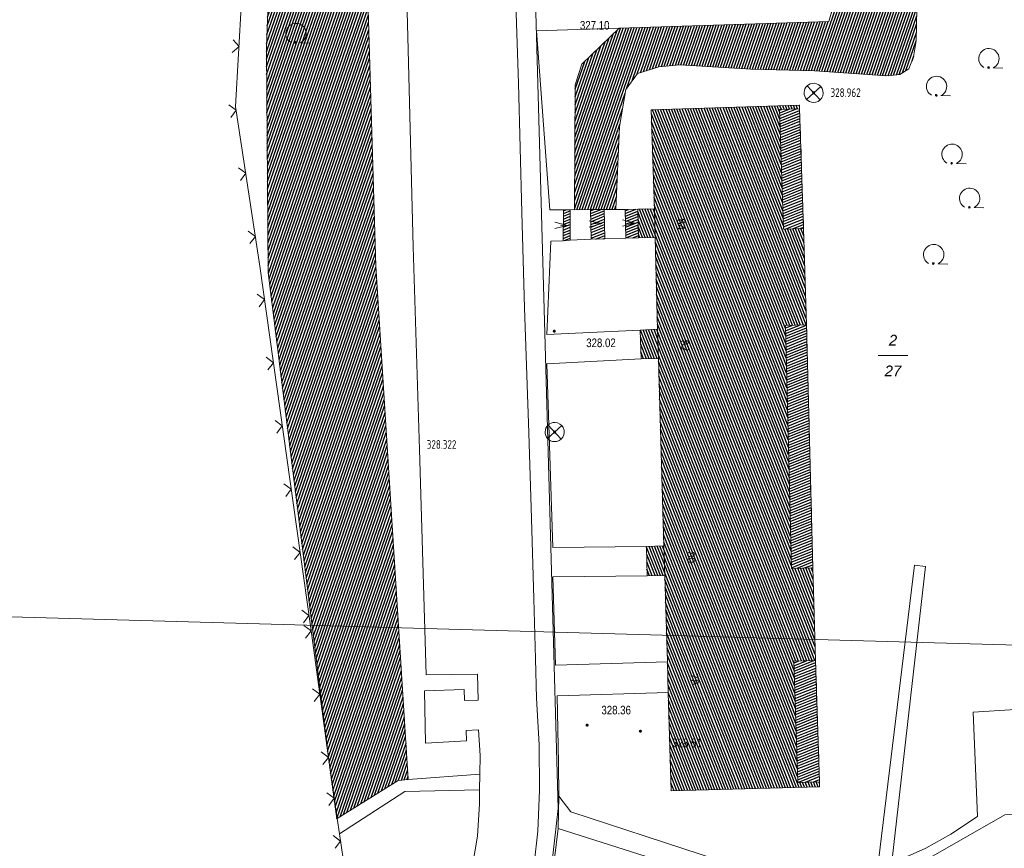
# Model space of a CAD drawing. Header units: metres. Extents: x 345144 to 348639, y 5629211 to 5635235.
# Tile 1038 of 1056: x 347781 to 347858, y 5631172 to 5631237. Entities that reach past the tile are written whole.
import ezdxf
from ezdxf.enums import TextEntityAlignment as Align

# ---------------------------------------------------------------- set-up
doc = ezdxf.new("R2010")
doc.units = ezdxf.units.M
doc.header["$MEASUREMENT"] = 0
doc.linetypes.add('4_4', pattern=[1.4, 0.7, -0.7])
for name, color, linetype in [('011 Gebäude', 7, 'Continuous'), ('011 Gebäude Ausg.', 7, 'Continuous'), ('028 Geländeform', 7, 'Continuous'), ('028 Geländeform Ausg.', 7, 'Continuous'), ('065-066 Ver_Entsorgung', 7, 'Continuous'), ('065-066 Ver_Entsorgung Ausg.', 7, 'Continuous'), ('081-083 Topographie', 7, 'Continuous'), ('AX Flurstück', 7, 'Continuous'), ('AX Gebäude', 7, 'Continuous'), ('Blatt', 7, 'Continuous'), ('Definitionslinie', 7, 'Continuous'), ('Präsentationsobjekt -Text (punktförmig)', 7, 'Continuous')]:
    doc.layers.add(name, color=color, linetype=linetype)
doc.styles.add('ARIAL', font='arial.ttf', dxfattribs={"height": 1})
doc.styles.add('ARIALIT', font='ariali.ttf', dxfattribs={"height": 1})
doc.styles.add('DIN-6776-IT', font='txt', dxfattribs={"height": 1})
pattern_1 = [(201.882352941, (0, 0), (0.074540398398, -0.185590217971), [])]
pattern_2 = [(250.9552151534, (0, 0), (0.1890527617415, -0.065261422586), [])]
pattern_3 = [(111.5294117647, (0, 0), (-0.186045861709, -0.07339575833), [])]

# ---------------------------------------------------------------- blocks, each defined once
blk = doc.blocks.new('alk_3504_nrw')
at = {"color": 134, "lineweight": 5, "true_color": 0x00b2b2, "flags": 128}
for points in [[(-0.729333, -0.684), (-0.707333, -0.707333), (0.707333, 0.707333)], [(-0.707333, 0.707333), (0.707333, -0.707333)]]:
    blk.add_lwpolyline(points, dxfattribs=at)
at = {"color": 134, "lineweight": 5, "true_color": 0x00b2b2}
for start, end in [(90, -90), (-90, 90)]:
    blk.add_arc((0, 0), 1, start, end, dxfattribs=at)
blk = doc.blocks.new('alk_043x_nrw')
h = blk.add_hatch(color=7)
edge = h.paths.add_edge_path(flags=0)
edge.add_arc((0, 0), 1, 180, 360, ccw=False)
edge.add_arc((0, 0), 1, 0, 180, ccw=False)
blk = doc.blocks.new('alk_7100_nrwx2')
at = {"true_color": 0x2e2e2e}
h = blk.add_hatch(color=250, dxfattribs=at)
edge = h.paths.add_edge_path(flags=0)
edge.add_arc((0.024073, -0.597267), 0.057254, 180, 360, ccw=False)
edge.add_arc((0.024073, -0.597267), 0.057255, 0, 180, ccw=False)
at = {"color": 250, "lineweight": 5, "true_color": 0x2e2e2e, "flags": 128}
blk.add_lwpolyline([(0.349382, -0.597267), (1, -0.597267)], dxfattribs=at)
at = {"color": 250, "lineweight": 5, "true_color": 0x2e2e2e}
for centre, radius, start, end in [((0.024073, 0.012362), 0.690995, -61.91481688, -118.08518312), ((0.024073, -0.597267), 0.057255, 0, 180), ((0.024073, -0.597267), 0.057254, 180, 0)]:
    blk.add_arc(centre, radius, start, end, dxfattribs=at)

msp = doc.modelspace()

# ---------------------------------------------------------------- hatches: boundary and pattern name
at = {"layer": '011 Gebäude', "true_color": 0x8f8f8f}
h = msp.add_hatch(dxfattribs=at)
h.set_pattern_fill('_USER', color=252, scale=0.2, angle=201.88235294, style=0, pattern_type=0)
h.set_pattern_definition(pattern_1)
h.paths.add_polyline_path([(347842.194, 5631230.415), (347842.514, 5631221.043), (347842.514, 5631221.043), (347840.944, 5631220.992), (347840.944, 5631220.992), (347840.632, 5631230.363), (347840.632, 5631230.363)], flags=0)
h = msp.add_hatch(dxfattribs=at)
h.set_pattern_fill('_USER', color=252, scale=0.2, angle=201.88235294, style=0, pattern_type=0)
h.set_pattern_definition(pattern_1)
h.paths.add_polyline_path([(347824.255, 5631222.506), (347824.234, 5631220.122), (347824.234, 5631220.122), (347823.696, 5631220.081), (347823.696, 5631220.081), (347823.716, 5631222.511), (347823.716, 5631222.511)], flags=0)
h = msp.add_hatch(dxfattribs=at)
h.set_pattern_fill('_USER', color=252, scale=0.2, angle=201.88235294, style=0, pattern_type=0)
h.set_pattern_definition(pattern_1)
h.paths.add_polyline_path([(347825.834, 5631222.515), (347826.903, 5631222.542), (347826.903, 5631222.542), (347826.961, 5631220.23), (347826.961, 5631220.23), (347825.893, 5631220.202), (347825.893, 5631220.202)], flags=0)
h = msp.add_hatch(dxfattribs=at)
h.set_pattern_fill('_USER', color=252, scale=0.2, angle=201.88235294, style=0, pattern_type=0)
h.set_pattern_definition(pattern_1)
h.paths.add_polyline_path([(347829.528, 5631222.552), (347829.589, 5631220.312), (347829.589, 5631220.312), (347828.608, 5631220.286), (347828.608, 5631220.286), (347828.547, 5631222.526), (347828.547, 5631222.526)], flags=0)
h = msp.add_hatch(dxfattribs=at)
h.set_pattern_fill('_USER', color=252, scale=0.2, angle=201.88235294, style=0, pattern_type=0)
h.set_pattern_definition(pattern_1)
h.paths.add_polyline_path([(347842.741, 5631213.483), (347843.232, 5631194.462), (347843.232, 5631194.462), (347841.563, 5631194.418), (347841.563, 5631194.418), (347841.093, 5631213.439), (347841.093, 5631213.439)], flags=0)
h = msp.add_hatch(dxfattribs=at)
h.set_pattern_fill('_USER', color=252, scale=0.2, angle=201.88235294, style=0, pattern_type=0)
h.set_pattern_definition(pattern_1)
h.paths.add_polyline_path([(347843.442, 5631187.201), (347843.756, 5631177.698), (347843.756, 5631177.698), (347842.057, 5631177.643), (347842.057, 5631177.643), (347841.75, 5631187.148), (347841.75, 5631187.148)], flags=0)
at = {"layer": '028 Geländeform', "true_color": 0xb27500}
h = msp.add_hatch(dxfattribs=at)
h.set_pattern_fill('_USER', color=44, scale=0.2, angle=250.95521515, style=0, pattern_type=0)
h.set_pattern_definition(pattern_2)
h.paths.add_polyline_path([(347809.029, 5631218.1), (347811.575, 5631177.872), (347811.575, 5631177.872), (347810.792, 5631177.812), (347810.792, 5631177.812), (347806.007, 5631174.816), (347806.007, 5631174.816), (347805.98, 5631174.799), (347805.98, 5631174.799), (347805.37, 5631179.211), (347805.37, 5631179.211), (347800.618, 5631217.588), (347800.618, 5631217.588), (347800.47, 5631235.128), (347800.47, 5631235.128), (347801.57, 5631265.293), (347801.57, 5631265.293), (347806.25, 5631282.844), (347806.25, 5631282.844), (347808.096, 5631249.616), (347808.096, 5631249.616)], flags=0)
h = msp.add_hatch(dxfattribs=at)
h.set_pattern_fill('_USER', color=44, scale=0.2, angle=250.95521515, style=0, pattern_type=0)
h.set_pattern_definition(pattern_2)
h.paths.add_polyline_path([(347851.449, 5631261.251), (347851.552, 5631247.5), (347851.552, 5631247.5), (347851.335, 5631235.732), (347851.335, 5631235.732), (347851.125, 5631234.486), (347851.125, 5631234.486), (347850.763, 5631233.548), (347850.763, 5631233.548), (347850.041, 5631233.106), (347850.041, 5631233.106), (347849.02, 5631232.996), (347849.02, 5631232.996), (347847.575, 5631233.095), (347847.575, 5631233.095), (347843.355, 5631233.397), (347843.355, 5631233.397), (347838.396, 5631233.531), (347838.396, 5631233.531), (347832.814, 5631233.862), (347832.814, 5631233.862), (347831.183, 5631233.7), (347831.183, 5631233.7), (347829.507, 5631233.171), (347829.507, 5631233.171), (347828.599, 5631231.926), (347828.599, 5631231.926), (347828.102, 5631229.04), (347828.102, 5631229.04), (347827.818, 5631222.545), (347827.818, 5631222.545), (347827.24, 5631222.539), (347827.24, 5631222.539), (347827.231, 5631222.539), (347827.231, 5631222.539), (347824.595, 5631222.511), (347824.595, 5631222.511), (347824.642, 5631232.303), (347824.642, 5631232.303), (347825.16, 5631233.899), (347825.16, 5631233.899), (347828.074, 5631236.72), (347828.074, 5631236.72), (347844.488, 5631237.242), (347844.488, 5631237.242)], flags=0)
at = {"layer": 'AX Gebäude', "true_color": 0x4f4f4f}
h = msp.add_hatch(dxfattribs=at)
h.set_pattern_fill('_USER', color=251, scale=0.2, angle=111.52941176, style=0, pattern_type=0)
h.set_pattern_definition(pattern_3)
h.paths.add_polyline_path([(347830.592, 5631230.327), (347842.184, 5631230.696), (347842.194, 5631230.416), (347840.632, 5631230.363), (347840.944, 5631220.992), (347842.514, 5631221.043), (347842.741, 5631213.483), (347841.093, 5631213.439), (347841.563, 5631194.418), (347843.232, 5631194.463), (347843.443, 5631187.201), (347841.75, 5631187.148), (347842.058, 5631177.643), (347843.756, 5631177.698), (347843.768, 5631177.297), (347832.147, 5631176.987), (347831.919, 5631184.697), (347831.868, 5631187.086), (347831.644, 5631193.858), (347831.579, 5631196.169), (347831.147, 5631210.847), (347831.081, 5631213.14), (347830.901, 5631220.345), (347830.838, 5631222.591)], flags=0)
h = msp.add_hatch(dxfattribs=at)
h.set_pattern_fill('_USER', color=251, scale=0.2, angle=111.52941176, style=0, pattern_type=0)
h.set_pattern_definition(pattern_3)
h.paths.add_polyline_path([(347830.901, 5631220.345), (347829.588, 5631220.313), (347829.527, 5631222.553), (347830.838, 5631222.591)], flags=0)
h = msp.add_hatch(dxfattribs=at)
h.set_pattern_fill('_USER', color=251, scale=0.2, angle=111.52941176, style=0, pattern_type=0)
h.set_pattern_definition(pattern_3)
h.paths.add_polyline_path([(347831.147, 5631210.847), (347829.8, 5631210.822), (347829.723, 5631213.084), (347831.081, 5631213.14)], flags=0)
h = msp.add_hatch(dxfattribs=at)
h.set_pattern_fill('_USER', color=251, scale=0.2, angle=111.52941176, style=0, pattern_type=0)
h.set_pattern_definition(pattern_3)
h.paths.add_polyline_path([(347831.644, 5631193.858), (347830.267, 5631193.838), (347830.22, 5631196.129), (347831.579, 5631196.169)], flags=0)

# ---------------------------------------------------------------- linework, layer by layer
at = {"layer": '011 Gebäude', "color": 251, "linetype": 'Continuous', "lineweight": 13, "true_color": 0x4f4f4f, "flags": 128}
for points in [[(347842.194, 5631230.415), (347842.514, 5631221.043), (347842.514, 5631221.043), (347840.944, 5631220.992), (347840.944, 5631220.992), (347840.632, 5631230.363), (347840.632, 5631230.363), (347842.194, 5631230.415)], [(347824.255, 5631222.506), (347824.234, 5631220.122), (347824.234, 5631220.122), (347823.696, 5631220.081), (347823.696, 5631220.081), (347823.716, 5631222.511), (347823.716, 5631222.511), (347824.255, 5631222.506)], [(347825.834, 5631222.515), (347826.903, 5631222.542), (347826.903, 5631222.542), (347826.961, 5631220.23), (347826.961, 5631220.23), (347825.893, 5631220.202), (347825.893, 5631220.202), (347825.834, 5631222.515)], [(347829.528, 5631222.552), (347829.589, 5631220.312), (347829.589, 5631220.312), (347828.608, 5631220.286), (347828.608, 5631220.286), (347828.547, 5631222.526), (347828.547, 5631222.526), (347829.528, 5631222.552)], [(347842.741, 5631213.483), (347843.232, 5631194.462), (347843.232, 5631194.462), (347841.563, 5631194.418), (347841.563, 5631194.418), (347841.093, 5631213.439), (347841.093, 5631213.439), (347842.741, 5631213.483)], [(347843.442, 5631187.201), (347843.756, 5631177.698), (347843.756, 5631177.698), (347842.057, 5631177.643), (347842.057, 5631177.643), (347841.75, 5631187.148), (347841.75, 5631187.148), (347843.442, 5631187.201)]]:
    msp.add_lwpolyline(points, dxfattribs=at)
at = {"layer": '011 Gebäude Ausg.', "color": 5, "linetype": 'Continuous', "lineweight": 5, "true_color": 0x0000ff, "flags": 128}
for points in [[(347823.044668, 5631221.04139), (347824.046, 5631221.286), (347823.047361, 5631221.541382)], [(347825.733645, 5631221.142197), (347826.726, 5631221.421), (347825.719191, 5631221.641988)], [(347828.335574, 5631221.218773), (347829.337, 5631221.463), (347828.338459, 5631221.718765)], [(347824.046, 5631221.286), (347823.489, 5631221.289)], [(347826.726, 5631221.421), (347826.069, 5631221.402)], [(347829.337, 5631221.463), (347828.817, 5631221.466)]]:
    msp.add_lwpolyline(points, dxfattribs=at)
at = {"layer": '081-083 Topographie', "color": 7, "linetype": 'Continuous', "lineweight": 5, "flags": 128}
for points in [[(347811.12, 5631252.025), (347811.558, 5631235.024), (347811.558, 5631235.024), (347811.95, 5631219.608), (347811.95, 5631219.608), (347812.456, 5631203.738), (347812.456, 5631203.738), (347812.967, 5631186.083)], [(347819.81, 5631244.178), (347820.186, 5631232.429), (347820.186, 5631232.429), (347820.462, 5631222.288), (347820.462, 5631222.288), (347820.678, 5631214.827), (347820.678, 5631214.827), (347821.008, 5631205.043), (347821.008, 5631205.043), (347821.219, 5631198.319), (347821.219, 5631198.319), (347821.388, 5631192.037), (347821.388, 5631192.037), (347821.52, 5631187.322), (347821.52, 5631187.322), (347821.617, 5631184.249), (347821.617, 5631184.249), (347821.812, 5631180.581), (347821.812, 5631180.581), (347821.847, 5631177.052), (347821.847, 5631177.052), (347821.705, 5631173.821), (347821.705, 5631173.821), (347821.43, 5631171.277)], [(347828.074, 5631236.72), (347821.617, 5631236.528), (347821.617, 5631236.528), (347822.657, 5631222.492), (347822.657, 5631222.492), (347823.716, 5631222.511)], [(347824.255, 5631222.506), (347825.834, 5631222.515)], [(347826.903, 5631222.542), (347827.231, 5631222.539), (347827.231, 5631222.539), (347827.24, 5631222.539), (347827.24, 5631222.539), (347828.547, 5631222.526)], [(347823.696, 5631220.081), (347822.742, 5631220.046), (347822.742, 5631220.046), (347822.415, 5631212.742), (347822.415, 5631212.742), (347829.723, 5631213.084)], [(347824.234, 5631220.122), (347825.893, 5631220.202)], [(347826.961, 5631220.23), (347828.608, 5631220.286)], [(347829.801, 5631210.821), (347822.408, 5631210.449), (347822.408, 5631210.449), (347822.89, 5631196.048), (347822.89, 5631196.048), (347830.22, 5631196.129)], [(347849.441, 5631171.632), (347852.061, 5631194.563), (347852.061, 5631194.563), (347851.197, 5631194.664), (347851.197, 5631194.664), (347848.374, 5631171.517)], [(347830.267, 5631193.837), (347822.885, 5631193.751), (347822.885, 5631193.751), (347823.086, 5631186.844), (347823.086, 5631186.844), (347831.868, 5631187.086)], [(347807.072, 5631167.558), (347806.181, 5631173.614), (347806.181, 5631173.614), (347806.007, 5631174.816), (347806.007, 5631174.816), (347805.37, 5631179.211), (347805.37, 5631179.211), (347803.909, 5631189.907)], [(347816.351, 5631169.753), (347816.98, 5631173.451), (347816.98, 5631173.451), (347817.144, 5631175.967), (347817.144, 5631175.967), (347817.153, 5631177.073), (347817.153, 5631177.073), (347817.166, 5631178.308), (347817.166, 5631178.308), (347817.186, 5631179.77), (347817.186, 5631179.77), (347817.076, 5631181.779), (347817.076, 5631181.779), (347816.093, 5631181.723), (347816.093, 5631181.723), (347816.13, 5631180.9), (347816.13, 5631180.9), (347812.928, 5631180.721), (347812.928, 5631180.721), (347812.851, 5631184.814), (347812.851, 5631184.814), (347815.956, 5631184.934), (347815.956, 5631184.934), (347815.984, 5631184.059), (347815.984, 5631184.059), (347817.043, 5631184.1), (347817.043, 5631184.1), (347816.98, 5631186.127), (347816.98, 5631186.127), (347812.967, 5631186.083)], [(347831.919, 5631184.697), (347823.236, 5631184.439), (347823.236, 5631184.439), (347823.337, 5631179.147), (347823.337, 5631179.147), (347823.367, 5631176.56)], [(347852.12, 5631171.572), (347858.273, 5631175.099), (347858.273, 5631175.099), (347862.309, 5631175.394), (347862.309, 5631175.394), (347861.987, 5631183.538), (347861.987, 5631183.538), (347855.783, 5631183.14), (347855.783, 5631183.14), (347856.137, 5631174.983), (347856.137, 5631174.983), (347854.036, 5631173.586), (347854.036, 5631173.586), (347852.09, 5631172.488), (347852.09, 5631172.488), (347850.631, 5631171.846)], [(347811.575, 5631177.872), (347817.166, 5631178.308)], [(347806.181, 5631173.614), (347811.297, 5631176.926), (347811.297, 5631176.926), (347817.153, 5631177.073)], [(347823.367, 5631176.56), (347823.309, 5631174.047)], [(347823.367, 5631176.56), (347824.308, 5631175.35)], [(347824.308, 5631175.35), (347844.698, 5631168.649)], [(347828.114, 5631163.37), (347821.854, 5631166.266), (347821.854, 5631166.266), (347822.287, 5631167.719), (347822.287, 5631167.719), (347822.78, 5631169.758), (347822.78, 5631169.758), (347823.022, 5631171.697), (347823.022, 5631171.697), (347823.309, 5631174.047), (347823.309, 5631174.047), (347845.183, 5631167.078), (347845.183, 5631167.078), (347845.187, 5631167.077)]]:
    msp.add_lwpolyline(points, dxfattribs=at)
at = {"layer": 'AX Flurstück', "color": 8, "linetype": 'Continuous', "lineweight": 13, "true_color": 0x808080, "flags": 128}
for points in [[(347776.924, 5631366.715), (347797.298, 5631368.94), (347800.425, 5631367.592), (347798.174, 5631331.65), (347790.534, 5631294.105), (347814.433, 5631294.655), (347819.952, 5631294.771), (347823.315, 5631175.605), (347822.789, 5631171.013)], [(347822.789, 5631171.013), (347823.315, 5631175.605), (347819.952, 5631294.771), (347820.876, 5631299.777), (347860.897, 5631300.893), (347860.92, 5631296.907), (347861.482, 5631283.258)]]:
    msp.add_lwpolyline(points, dxfattribs=at)
at = {"layer": 'AX Gebäude', "color": 7, "linetype": 'Continuous', "lineweight": 5, "flags": 128}
for points in [[(347830.592, 5631230.327), (347842.184, 5631230.696), (347842.194, 5631230.416), (347840.632, 5631230.363), (347840.944, 5631220.992), (347842.514, 5631221.043), (347842.741, 5631213.483), (347841.093, 5631213.439), (347841.563, 5631194.418), (347843.232, 5631194.463), (347843.443, 5631187.201), (347841.75, 5631187.148), (347842.058, 5631177.643), (347843.756, 5631177.698), (347843.768, 5631177.297), (347832.147, 5631176.987), (347831.919, 5631184.697), (347831.868, 5631187.086), (347831.644, 5631193.858), (347831.579, 5631196.169), (347831.147, 5631210.847), (347831.081, 5631213.14), (347830.901, 5631220.345), (347830.838, 5631222.591), (347830.592, 5631230.327)], [(347830.901, 5631220.345), (347829.588, 5631220.313), (347829.527, 5631222.553), (347830.838, 5631222.591), (347830.901, 5631220.345)], [(347831.147, 5631210.847), (347829.8, 5631210.822), (347829.723, 5631213.084), (347831.081, 5631213.14), (347831.147, 5631210.847)], [(347831.644, 5631193.858), (347830.267, 5631193.838), (347830.22, 5631196.129), (347831.579, 5631196.169), (347831.644, 5631193.858)]]:
    msp.add_lwpolyline(points, dxfattribs=at)
at = {"layer": 'Blatt', "color": 205, "linetype": 'Continuous', "lineweight": 5, "true_color": 0x873099, "flags": 128}
for points in [[(347381.745, 5631201.846), (347388.783, 5631451.723), (347888.543, 5631437.647), (347881.503, 5631187.771), (347381.745, 5631201.846)], [(347374.708, 5630951.97), (347381.745, 5631201.846), (347881.503, 5631187.771), (347874.464, 5630937.896), (347374.708, 5630951.97)]]:
    msp.add_lwpolyline(points, dxfattribs=at)
at = {"layer": 'Definitionslinie', "color": 7, "linetype": 'Continuous', "lineweight": 5, "flags": 128}
for points in [[(347803.909, 5631189.907), (347799.953, 5631218.095), (347798.058, 5631230.6), (347798.53, 5631238.846), (347801.043, 5631265.987)], [(347811.12, 5631252.025), (347811.558, 5631235.024)], [(347819.81, 5631244.178), (347820.186, 5631232.429)], [(347821.617, 5631236.528), (347828.074, 5631236.72)], [(347821.617, 5631236.528), (347822.657, 5631222.492)], [(347797.799, 5631234.823), (347798.326, 5631235.294), (347797.856, 5631235.822)], [(347811.558, 5631235.024), (347811.95, 5631219.608)], [(347820.186, 5631232.429), (347820.462, 5631222.288)], [(347797.683, 5631229.737), (347798.104, 5631230.306), (347797.534, 5631230.725)], [(347798.432, 5631224.794), (347798.852, 5631225.363), (347798.283, 5631225.783)], [(347822.657, 5631222.492), (347823.716, 5631222.511)], [(347824.255, 5631222.506), (347825.834, 5631222.515)], [(347826.903, 5631222.542), (347827.231, 5631222.539), (347827.231, 5631222.539), (347827.24, 5631222.539), (347827.24, 5631222.539), (347828.547, 5631222.526)], [(347820.462, 5631222.288), (347820.678, 5631214.827)], [(347799.182, 5631219.851), (347799.601, 5631220.42), (347799.032, 5631220.839)], [(347822.415, 5631212.742), (347822.742, 5631220.046)], [(347822.742, 5631220.046), (347823.696, 5631220.081)], [(347824.234, 5631220.122), (347825.893, 5631220.202)], [(347826.961, 5631220.23), (347828.608, 5631220.286)], [(347811.95, 5631219.608), (347812.456, 5631203.738)], [(347799.896, 5631214.909), (347800.321, 5631215.473), (347799.757, 5631215.898)], [(347820.678, 5631214.827), (347821.008, 5631205.043)], [(347822.415, 5631212.742), (347829.723, 5631213.084)], [(347800.59, 5631209.957), (347801.016, 5631210.523), (347800.451, 5631210.948)], [(347822.408, 5631210.449), (347829.801, 5631210.821)], [(347822.408, 5631210.449), (347822.89, 5631196.048)], [(347801.285, 5631205.007), (347801.711, 5631205.572), (347801.145, 5631205.997)], [(347821.008, 5631205.043), (347821.219, 5631198.319)], [(347812.456, 5631203.738), (347812.967, 5631186.083)], [(347801.98, 5631200.056), (347802.405, 5631200.621), (347801.841, 5631201.047)], [(347821.219, 5631198.319), (347821.388, 5631192.037)], [(347802.674, 5631195.106), (347803.1, 5631195.67), (347802.535, 5631196.096)], [(347822.89, 5631196.048), (347830.22, 5631196.129)], [(347848.374, 5631171.517), (347851.197, 5631194.664)], [(347849.441, 5631171.632), (347852.061, 5631194.563)], [(347851.197, 5631194.664), (347852.061, 5631194.563)], [(347822.885, 5631193.751), (347830.267, 5631193.837)], [(347822.885, 5631193.751), (347823.086, 5631186.844)], [(347821.388, 5631192.037), (347821.52, 5631187.322)], [(347803.37, 5631190.155), (347803.795, 5631190.72), (347803.231, 5631191.146)], [(347803.535, 5631188.95), (347803.963, 5631189.513), (347803.4, 5631189.941)], [(347803.535, 5631188.95), (347803.963, 5631189.513), (347803.4, 5631189.941)], [(347803.909, 5631189.907), (347805.37, 5631179.211)], [(347821.52, 5631187.322), (347821.617, 5631184.249)], [(347823.086, 5631186.844), (347831.868, 5631187.086)], [(347812.967, 5631186.083), (347816.98, 5631186.127)], [(347816.98, 5631186.127), (347817.043, 5631184.1)], [(347804.212, 5631183.996), (347804.64, 5631184.559), (347804.076, 5631184.987)], [(347804.212, 5631183.996), (347804.64, 5631184.559), (347804.076, 5631184.987)], [(347812.851, 5631184.814), (347815.956, 5631184.934)], [(347812.851, 5631184.814), (347812.928, 5631180.721)], [(347815.956, 5631184.934), (347815.984, 5631184.059)], [(347823.236, 5631184.439), (347831.919, 5631184.697)], [(347815.984, 5631184.059), (347817.043, 5631184.1)], [(347821.617, 5631184.249), (347821.812, 5631180.581)], [(347823.236, 5631184.439), (347823.337, 5631179.147)], [(347855.783, 5631183.14), (347861.987, 5631183.538)], [(347855.783, 5631183.14), (347856.137, 5631174.983)], [(347816.093, 5631181.723), (347817.076, 5631181.779)], [(347816.093, 5631181.723), (347816.13, 5631180.9)], [(347817.076, 5631181.779), (347817.186, 5631179.77)], [(347812.928, 5631180.721), (347816.13, 5631180.9)], [(347804.888, 5631179.042), (347805.316, 5631179.605), (347804.753, 5631180.033)], [(347804.888, 5631179.042), (347805.316, 5631179.605), (347804.753, 5631180.033)], [(347821.812, 5631180.581), (347821.847, 5631177.052)], [(347805.37, 5631179.211), (347806.007, 5631174.816), (347806.007, 5631174.816), (347806.181, 5631173.614)], [(347817.186, 5631179.77), (347817.166, 5631178.308)], [(347823.337, 5631179.147), (347823.367, 5631176.56)], [(347811.575, 5631177.872), (347817.166, 5631178.308)], [(347817.166, 5631178.308), (347817.153, 5631177.073)], [(347805.353, 5631175.846), (347805.776, 5631176.413), (347805.209, 5631176.836)], [(347805.353, 5631175.846), (347805.776, 5631176.413), (347805.209, 5631176.836)], [(347806.181, 5631173.614), (347811.297, 5631176.926)], [(347811.297, 5631176.926), (347817.153, 5631177.073)], [(347817.153, 5631177.073), (347817.144, 5631175.967)], [(347821.705, 5631173.821), (347821.847, 5631177.052)], [(347823.367, 5631176.56), (347823.309, 5631174.047)], [(347823.367, 5631176.56), (347824.308, 5631175.35)], [(347816.98, 5631173.451), (347817.144, 5631175.967)], [(347824.308, 5631175.35), (347844.698, 5631168.649)], [(347852.12, 5631171.572), (347858.273, 5631175.099)], [(347854.036, 5631173.586), (347856.137, 5631174.983)], [(347821.43, 5631171.277), (347821.705, 5631173.821)], [(347823.022, 5631171.697), (347823.309, 5631174.047)], [(347823.309, 5631174.047), (347845.183, 5631167.078), (347845.183, 5631167.078), (347845.187, 5631167.077)], [(347805.841, 5631172.492), (347806.263, 5631173.059), (347805.695, 5631173.481)], [(347805.841, 5631172.492), (347806.263, 5631173.059), (347805.695, 5631173.481)], [(347806.181, 5631173.614), (347807.072, 5631167.558)], [(347816.351, 5631169.753), (347816.98, 5631173.451)], [(347852.09, 5631172.488), (347854.036, 5631173.586)], [(347850.631, 5631171.846), (347852.09, 5631172.488)]]:
    msp.add_lwpolyline(points, dxfattribs=at)
at = {"layer": 'Definitionslinie', "color": 44, "linetype": 'Continuous', "lineweight": 5, "true_color": 0xb27500, "flags": 128}
for points in [[(347801.57, 5631265.293), (347800.47, 5631235.128)], [(347844.488, 5631237.242), (347851.449, 5631261.251)], [(347808.096, 5631249.616), (347809.029, 5631218.1)], [(347851.552, 5631247.5), (347851.335, 5631235.732)], [(347828.074, 5631236.72), (347844.488, 5631237.242)], [(347825.16, 5631233.899), (347828.074, 5631236.72)], [(347851.125, 5631234.486), (347851.335, 5631235.732)], [(347800.47, 5631235.128), (347800.618, 5631217.588)], [(347824.642, 5631232.303), (347825.16, 5631233.899)], [(347831.183, 5631233.7), (347832.814, 5631233.862)], [(347832.814, 5631233.862), (347838.396, 5631233.531)], [(347850.763, 5631233.548), (347851.125, 5631234.486)], [(347828.599, 5631231.926), (347829.507, 5631233.171)], [(347829.507, 5631233.171), (347831.183, 5631233.7)], [(347838.396, 5631233.531), (347843.355, 5631233.397)], [(347843.355, 5631233.397), (347847.575, 5631233.095)], [(347847.575, 5631233.095), (347849.02, 5631232.996)], [(347849.02, 5631232.996), (347850.041, 5631233.106)], [(347850.041, 5631233.106), (347850.763, 5631233.548)], [(347824.642, 5631232.303), (347824.595, 5631222.511)], [(347828.102, 5631229.04), (347828.599, 5631231.926)], [(347827.818, 5631222.545), (347828.102, 5631229.04)], [(347824.595, 5631222.511), (347827.231, 5631222.539), (347827.231, 5631222.539), (347827.24, 5631222.539), (347827.24, 5631222.539), (347827.818, 5631222.545)], [(347809.029, 5631218.1), (347811.575, 5631177.872)], [(347800.618, 5631217.588), (347805.37, 5631179.211)], [(347805.37, 5631179.211), (347805.98, 5631174.799)], [(347805.98, 5631174.799), (347806.007, 5631174.816), (347806.007, 5631174.816), (347810.792, 5631177.812)], [(347810.792, 5631177.812), (347811.575, 5631177.872)]]:
    msp.add_lwpolyline(points, dxfattribs=at)
at = {"layer": 'Definitionslinie', "color": 250, "linetype": '4_4', "lineweight": 5, "true_color": 0x2e2e2e, "flags": 128}
for points in [[(347842.194, 5631230.415), (347842.514, 5631221.043)], [(347842.741, 5631213.483), (347843.232, 5631194.462)], [(347843.442, 5631187.201), (347843.756, 5631177.698)]]:
    msp.add_lwpolyline(points, dxfattribs=at)
at = {"layer": 'Definitionslinie', "color": 250, "linetype": 'Continuous', "lineweight": 13, "true_color": 0x2e2e2e, "flags": 128}
for points in [[(347823.716, 5631222.511), (347823.696, 5631220.081)], [(347823.716, 5631222.511), (347824.255, 5631222.506)], [(347824.255, 5631222.506), (347824.234, 5631220.122)], [(347825.834, 5631222.515), (347826.903, 5631222.542)], [(347825.834, 5631222.515), (347825.893, 5631220.202)], [(347826.903, 5631222.542), (347826.961, 5631220.23)], [(347828.547, 5631222.526), (347829.528, 5631222.552)], [(347828.547, 5631222.526), (347828.608, 5631220.286)], [(347823.696, 5631220.081), (347824.234, 5631220.122)], [(347825.893, 5631220.202), (347826.961, 5631220.23)], [(347828.608, 5631220.286), (347829.589, 5631220.312)]]:
    msp.add_lwpolyline(points, dxfattribs=at)
at = {"layer": 'Präsentationsobjekt -Text (punktförmig)', "color": 251, "linetype": 'Continuous', "lineweight": 13, "true_color": 0x5e5e5e, "flags": 128}
msp.add_lwpolyline([(347848.3408, 5631211.08752), (347850.6832, 5631211.08752)], dxfattribs=at)

# ---------------------------------------------------------------- block references
at = {"layer": '028 Geländeform', "xscale": 0.125, "yscale": 0.125, "rotation": -2.326094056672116}
for p in [(347843.3, 5631231.662), (347823.029, 5631205.09)]:
    msp.add_blockref('alk_043x_nrw', p, dxfattribs=at)
at = {"layer": '028 Geländeform', "xscale": 0.125, "yscale": 0.125}
for p in [(347823, 5631212.995), (347825.57, 5631182.134), (347829.741, 5631181.66)]:
    msp.add_blockref('alk_043x_nrw', p, dxfattribs=at)
at = {"layer": '065-066 Ver_Entsorgung', "xscale": 0.75, "yscale": 0.75, "rotation": -2.326094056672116}
for p in [(347843.3, 5631231.662), (347823.029, 5631205.09)]:
    msp.add_blockref('alk_3504_nrw', p, dxfattribs=at)
at = {"layer": '081-083 Topographie', "xscale": 1.15275, "yscale": 1.15275}
for p, rotation in [((347802.751, 5631236.298), -2.326094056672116), ((347856.989, 5631234.325), -2.326094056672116), ((347852.893, 5631232.153), -2.326094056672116), ((347854.106, 5631226.84), -2.325521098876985), ((347855.485, 5631223.385), -2.325521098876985), ((347852.669, 5631218.98), -2.326094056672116)]:
    msp.add_blockref('alk_7100_nrwx2', p, dxfattribs=dict(at, rotation=rotation))

# ---------------------------------------------------------------- texts
at = {"layer": '028 Geländeform Ausg.', "color": 44, "true_color": 0xb27500, "style": 'ARIAL', "width": 0.8}
for s, height, p in [('327.10', 0.6761366, (347825.008, 5631236.616)), ('328.02', 0.6761366, (347825.5, 5631211.745)), ('328.36', 0.6761367, (347826.689, 5631182.976)), ('328.51', 0.6761366, (347832.241, 5631180.41))]:
    msp.add_text(s, height=height, dxfattribs=at).set_placement(p)
at = {"layer": '065-066 Ver_Entsorgung Ausg.', "color": 134, "true_color": 0x00b2b2, "style": 'DIN-6776-IT', "width": 0.8}
for s, p in [('328.962', (347844.62, 5631231.344)), ('328.322', (347813.016, 5631203.784))]:
    msp.add_text(s, height=0.6762, dxfattribs=at).set_placement(p)
at = {"layer": 'Präsentationsobjekt -Text (punktförmig)', "color": 7, "style": 'ARIAL'}
for s, p in [('84', (347832.654, 5631221.349)), ('82', (347832.931, 5631211.847)), ('80', (347833.415, 5631195.261)), ('78', (347833.693, 5631185.72))]:
    msp.add_text(s, height=0.58947, rotation=-86.12619169, dxfattribs=at).set_placement(p, align=Align.CENTER)
at = {"layer": 'Präsentationsobjekt -Text (punktförmig)', "color": 8, "true_color": 0x808080, "style": 'ARIALIT'}
for s, p in [('2', (347849.512, 5631212.29088)), ('27', (347849.512, 5631209.88416))]:
    msp.add_text(s, height=0.8421, dxfattribs=at).set_placement(p, align=Align.MIDDLE_CENTER)

doc.saveas('drawing.dxf')
